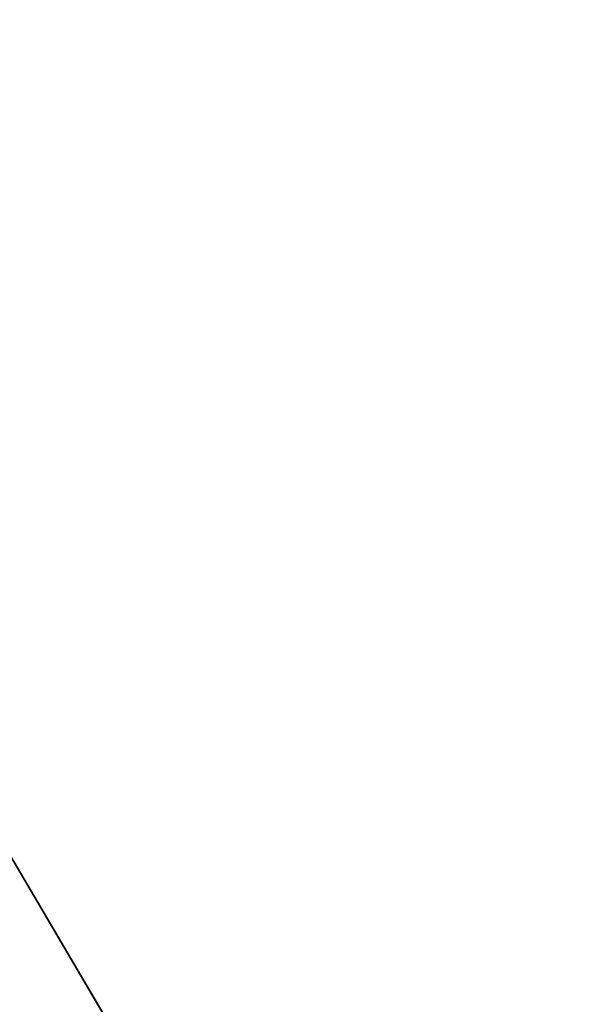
# Model space of a CAD drawing. Header units: millimetres. Extents: x -41 to 11, y -3 to 963.
# Tile 508 of 656: x -31.76 to -28.1, y 366.13 to 372.63. Entities that reach past the tile are written whole.
import ezdxf

# ---------------------------------------------------------------- set-up
doc = ezdxf.new("R2010")
doc.units = ezdxf.units.MM
doc.header["$LTSCALE"] = 65.185185
for name, color, linetype in [('3321', 7, 'CONTINUOUS'), ('3323', 7, 'CONTINUOUS'), ('3384', 7, 'CONTINUOUS'), ('3385', 7, 'CONTINUOUS')]:
    doc.layers.add(name, color=color, linetype=linetype)

msp = doc.modelspace()

# ---------------------------------------------------------------- linework, layer by layer
at = {"layer": '3321', "linetype": 'Continuous'}
for points in [[(9.125, 297.5, 93.5), (9.125, 382.5, 93.5), (-40.875, 297.5, 93.5), (9.125, 297.5, 93.5)], [(9.125, 382.5, 93.5), (-40.875, 382.5, 93.5), (-40.875, 297.5, 93.5), (9.125, 382.5, 93.5)]]:
    msp.add_3dface(points, dxfattribs=at)
at = {"layer": '3323', "linetype": 'Continuous'}
for points in [[(-40.875, 382.5, 8.5), (9.125, 297.5, 8.5), (-40.875, 297.5, 8.5), (-40.875, 382.5, 8.5)], [(9.125, 382.5, 8.5), (9.125, 297.5, 8.5), (-40.875, 382.5, 8.5), (9.125, 382.5, 8.5)]]:
    msp.add_3dface(points, dxfattribs=at)
at = {"layer": '3384', "linetype": 'Continuous'}
for points in [[(-40.875, 300.2, 90.8), (-40.875, 379.8, 90.8), (-15.675, 300.2, 90.8), (-40.875, 300.2, 90.8)], [(-40.875, 379.8, 90.8), (-15.675, 379.8, 90.8), (-15.675, 300.2, 90.8), (-40.875, 379.8, 90.8)]]:
    msp.add_3dface(points, dxfattribs=at)
at = {"layer": '3385', "linetype": 'Continuous'}
for points in [[(-15.675, 379.8, 11.2), (-40.875, 300.2, 11.2), (-15.675, 300.2, 11.2), (-15.675, 379.8, 11.2)], [(-40.875, 379.8, 11.2), (-40.875, 300.2, 11.2), (-15.675, 379.8, 11.2), (-40.875, 379.8, 11.2)]]:
    msp.add_3dface(points, dxfattribs=at)

doc.saveas('drawing.dxf')
